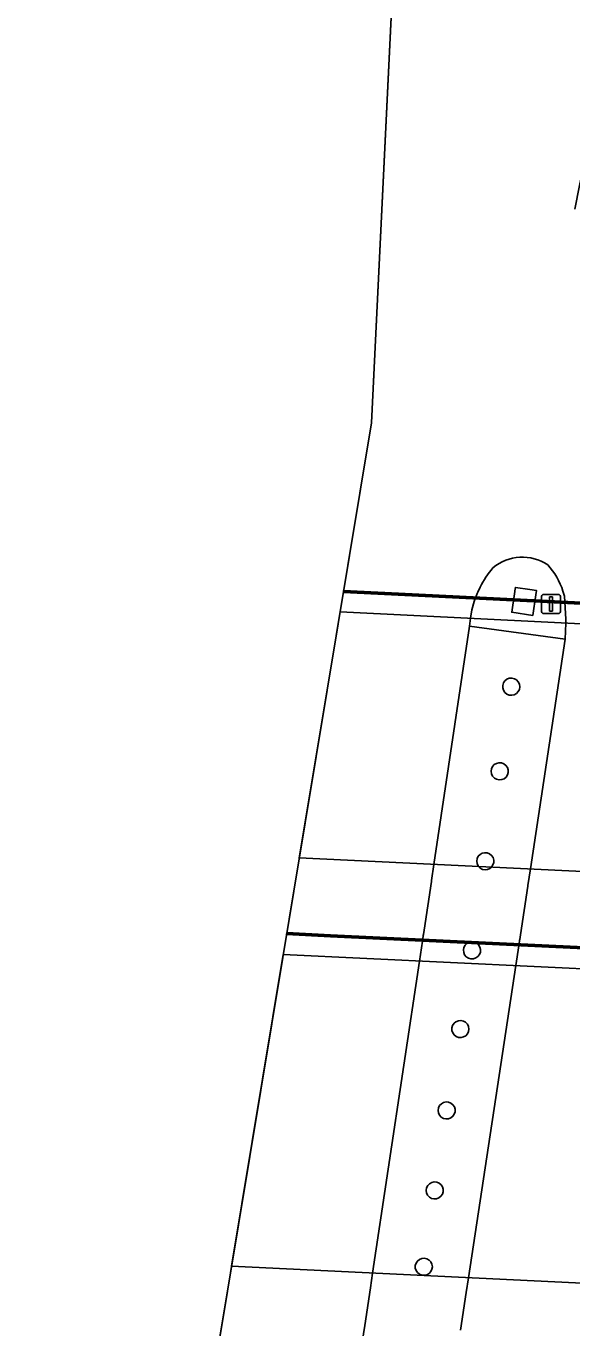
# Model space of a CAD drawing. Extents: x 161483 to 162250, y 379484 to 380833.
# Drawn here: x 161483 to 161511.7, y 379579.6 to 379648 of the extents above; entities that cross this region are included whole.
import ezdxf

# ---------------------------------------------------------------- set-up
doc = ezdxf.new("R2010")
doc.units = 0
for name, color, linetype in [('IMGEO_Berm_onverhard', 7, 'Continuous'), ('IMGEO_Geluidsscherm', 7, 'Continuous'), ('IMGEO_Muur', 7, 'Continuous'), ('IMGEO_Pijler', 7, 'Continuous'), ('IMGEO_Rijbaan_autosnelweg', 7, 'Continuous'), ('IMGEO_Rijbaan_autoweg', 7, 'Continuous'), ('IMGEO_Rijbaan_regionaal_gesloten', 7, 'Continuous'), ('IMGEO_Verkeerseiland_open', 7, 'Continuous'), ('IMGEO_Verkeersregelinstallatiepaal', 7, 'Continuous')]:
    doc.layers.add(name, color=color, linetype=linetype)

msp = doc.modelspace()

# ---------------------------------------------------------------- linework, layer by layer
at = {"layer": 'IMGEO_Berm_onverhard'}
msp.add_lwpolyline([(161505.862, 379579.518), (161506.161, 379581.497), (161506.279, 379582.283), (161508.756, 379598.677), (161508.913, 379599.713), (161508.928, 379599.812), (161508.959, 379600.016), (161508.965, 379600.057), (161509, 379600.291), (161509.387, 379602.85), (161509.394, 379602.896), (161509.524, 379603.758), (161511.348, 379615.831), (161506.336, 379616.511), (161504.461, 379603.999), (161504.333, 379603.144), (161504.326, 379603.098), (161503.942, 379600.535), (161503.908, 379600.307), (161503.901, 379600.263), (161503.871, 379600.063), (161503.856, 379599.964), (161503.7, 379598.919), (161501.244, 379582.528), (161501.126, 379581.741), (161500.83, 379579.763), (161500.701, 379578.903)], dxfattribs=at)
for points in [[(161508.792, 379612.978), (161508.676, 379612.913), (161508.545, 379612.885), (161508.412, 379612.896), (161508.288, 379612.946), (161508.184, 379613.031), (161508.11, 379613.142), (161508.071, 379613.27), (161508.072, 379613.404), (161508.113, 379613.532), (161508.189, 379613.642), (161508.294, 379613.725), (161508.419, 379613.773), (161508.552, 379613.782), (161508.683, 379613.752), (161508.798, 379613.685), (161508.889, 379613.587), (161508.947, 379613.466), (161508.967, 379613.334), (161508.945, 379613.194), (161508.885, 379613.075)], [(161508.245, 379608.584), (161508.142, 379608.5), (161508.018, 379608.449), (161507.884, 379608.438), (161507.754, 379608.466), (161507.637, 379608.531), (161507.544, 379608.628), (161507.484, 379608.747), (161507.462, 379608.887), (161507.482, 379609.019), (161507.54, 379609.14), (161507.631, 379609.238), (161507.747, 379609.305), (161507.877, 379609.335), (161508.01, 379609.326), (161508.135, 379609.278), (161508.24, 379609.195), (161508.316, 379609.085), (161508.357, 379608.957), (161508.358, 379608.824), (161508.32, 379608.695)], [(161507.485, 379603.855), (161507.403, 379603.786), (161507.281, 379603.73), (161507.148, 379603.713), (161507.016, 379603.735), (161506.897, 379603.795), (161506.8, 379603.888), (161506.781, 379603.915), (161506.724, 379604.037), (161506.707, 379604.169), (161506.728, 379604.301), (161506.788, 379604.421), (161506.88, 379604.518), (161506.997, 379604.583), (161507.128, 379604.612), (161507.261, 379604.6), (161507.385, 379604.55), (161507.489, 379604.466), (161507.563, 379604.355), (161507.602, 379604.226), (161507.601, 379604.093), (161507.561, 379603.965)], [(161506.535, 379599.04), (161506.401, 379599.037), (161506.272, 379599.073), (161506.16, 379599.146), (161506.074, 379599.249), (161506.023, 379599.372), (161506.009, 379599.505), (161506.036, 379599.637), (161506.1, 379599.754), (161506.195, 379599.848), (161506.256, 379599.885), (161506.383, 379599.927), (161506.516, 379599.929), (161506.645, 379599.893), (161506.757, 379599.82), (161506.806, 379599.769), (161506.875, 379599.654), (161506.907, 379599.524), (161506.899, 379599.39), (161506.852, 379599.265), (161506.771, 379599.159), (161506.662, 379599.082)], [(161505.884, 379594.897), (161505.751, 379594.907), (161505.626, 379594.955), (161505.521, 379595.038), (161505.445, 379595.148), (161505.404, 379595.275), (161505.403, 379595.409), (161505.441, 379595.537), (161505.516, 379595.649), (161505.619, 379595.733), (161505.743, 379595.783), (161505.877, 379595.795), (161506.008, 379595.767), (161506.124, 379595.702), (161506.217, 379595.605), (161506.277, 379595.485), (161506.299, 379595.346), (161506.279, 379595.214), (161506.221, 379595.093), (161506.13, 379594.995), (161506.014, 379594.928)], [(161505.09, 379590.62), (161504.96, 379590.65), (161504.844, 379590.717), (161504.754, 379590.816), (161504.696, 379590.936), (161504.676, 379591.069), (161504.698, 379591.208), (161504.758, 379591.328), (161504.85, 379591.424), (161504.967, 379591.49), (161505.098, 379591.518), (161505.231, 379591.506), (161505.355, 379591.456), (161505.459, 379591.371), (161505.533, 379591.26), (161505.571, 379591.132), (161505.57, 379590.998), (161505.53, 379590.87), (161505.454, 379590.76), (161505.349, 379590.678), (161505.224, 379590.629)], [(161504.466, 379586.417), (161504.336, 379586.447), (161504.22, 379586.514), (161504.13, 379586.613), (161504.072, 379586.733), (161504.052, 379586.866), (161504.074, 379587.005), (161504.134, 379587.125), (161504.226, 379587.221), (161504.343, 379587.287), (161504.474, 379587.315), (161504.607, 379587.303), (161504.731, 379587.253), (161504.835, 379587.168), (161504.909, 379587.057), (161504.947, 379586.929), (161504.946, 379586.795), (161504.906, 379586.668), (161504.83, 379586.557), (161504.725, 379586.475), (161504.6, 379586.426)], [(161503.83, 379582.416), (161503.706, 379582.465), (161503.601, 379582.548), (161503.524, 379582.658), (161503.484, 379582.785), (161503.483, 379582.919), (161503.521, 379583.047), (161503.596, 379583.158), (161503.699, 379583.243), (161503.823, 379583.293), (161503.957, 379583.305), (161504.087, 379583.277), (161504.204, 379583.211), (161504.297, 379583.115), (161504.356, 379582.995), (161504.379, 379582.856), (161504.359, 379582.723), (161504.301, 379582.603), (161504.21, 379582.504), (161504.094, 379582.437), (161503.964, 379582.407)]]:
    msp.add_lwpolyline(points, close=True, dxfattribs=at)
at = {"layer": 'IMGEO_Geluidsscherm'}
for points in [[(161541.901, 379616.313), (161520.023, 379617.339), (161502.593, 379618.198), (161499.714, 379618.34)], [(161496.737, 379600.368), (161499.034, 379600.248), (161517.89, 379599.345), (161532.639, 379598.594), (161539.038, 379598.248)]]:
    msp.add_lwpolyline(points, dxfattribs=at)
at = {"layer": 'IMGEO_Muur'}
for points in [[(161499.706, 379618.29), (161502.59, 379618.148), (161520.021, 379617.289), (161541.899, 379616.263), (161541.903, 379616.363), (161520.026, 379617.389), (161502.595, 379618.248), (161499.722, 379618.39)], [(161496.728, 379600.318), (161499.031, 379600.198), (161517.888, 379599.295), (161532.637, 379598.544), (161539.039, 379598.198), (161539.044, 379598.297), (161532.642, 379598.644), (161517.892, 379599.395), (161499.036, 379600.298), (161496.745, 379600.418)]]:
    msp.add_lwpolyline(points, close=True, dxfattribs=at)
at = {"layer": 'IMGEO_Pijler'}
for points in [[(161509.812, 379618.154), (161509.847, 379618.383), (161509.496, 379618.435), (161508.741, 379618.549), (161508.73, 379618.472), (161508.69, 379618.207), (161508.545, 379617.243), (161509.651, 379617.077)], [(161508.947, 379613.466), (161508.889, 379613.587), (161508.798, 379613.685), (161508.683, 379613.752), (161508.552, 379613.782), (161508.419, 379613.773), (161508.294, 379613.725), (161508.189, 379613.642), (161508.113, 379613.532), (161508.072, 379613.404), (161508.071, 379613.27), (161508.11, 379613.142), (161508.184, 379613.031), (161508.288, 379612.946), (161508.412, 379612.896), (161508.545, 379612.885), (161508.676, 379612.913), (161508.792, 379612.978), (161508.885, 379613.075), (161508.945, 379613.194), (161508.967, 379613.334)], [(161508.357, 379608.957), (161508.316, 379609.085), (161508.24, 379609.195), (161508.135, 379609.278), (161508.01, 379609.326), (161507.877, 379609.335), (161507.747, 379609.305), (161507.631, 379609.238), (161507.54, 379609.14), (161507.482, 379609.019), (161507.462, 379608.887), (161507.484, 379608.747), (161507.544, 379608.628), (161507.637, 379608.531), (161507.754, 379608.466), (161507.884, 379608.438), (161508.018, 379608.449), (161508.142, 379608.5), (161508.245, 379608.584), (161508.32, 379608.695), (161508.358, 379608.824)], [(161507.602, 379604.226), (161507.563, 379604.355), (161507.489, 379604.466), (161507.385, 379604.55), (161507.261, 379604.6), (161507.128, 379604.612), (161506.997, 379604.583), (161506.88, 379604.518), (161506.788, 379604.421), (161506.728, 379604.301), (161506.707, 379604.169), (161506.724, 379604.037), (161506.781, 379603.915), (161506.8, 379603.888), (161506.897, 379603.795), (161507.016, 379603.735), (161507.148, 379603.713), (161507.281, 379603.73), (161507.403, 379603.786), (161507.485, 379603.855), (161507.561, 379603.965), (161507.601, 379604.093)], [(161506.907, 379599.524), (161506.875, 379599.654), (161506.806, 379599.769), (161506.757, 379599.82), (161506.645, 379599.893), (161506.516, 379599.929), (161506.383, 379599.927), (161506.256, 379599.885), (161506.195, 379599.848), (161506.1, 379599.754), (161506.036, 379599.637), (161506.009, 379599.505), (161506.023, 379599.372), (161506.074, 379599.249), (161506.16, 379599.146), (161506.272, 379599.073), (161506.401, 379599.037), (161506.535, 379599.04), (161506.662, 379599.082), (161506.771, 379599.159), (161506.852, 379599.265), (161506.899, 379599.39)], [(161506.277, 379595.485), (161506.217, 379595.605), (161506.124, 379595.702), (161506.008, 379595.767), (161505.877, 379595.795), (161505.743, 379595.783), (161505.619, 379595.733), (161505.516, 379595.649), (161505.441, 379595.537), (161505.403, 379595.409), (161505.404, 379595.275), (161505.445, 379595.148), (161505.521, 379595.038), (161505.626, 379594.955), (161505.751, 379594.907), (161505.884, 379594.897), (161506.014, 379594.928), (161506.13, 379594.995), (161506.221, 379595.093), (161506.279, 379595.214), (161506.299, 379595.346)], [(161505.571, 379591.132), (161505.533, 379591.26), (161505.459, 379591.371), (161505.355, 379591.456), (161505.231, 379591.506), (161505.098, 379591.518), (161504.967, 379591.49), (161504.85, 379591.424), (161504.758, 379591.328), (161504.698, 379591.208), (161504.676, 379591.069), (161504.696, 379590.936), (161504.754, 379590.816), (161504.844, 379590.717), (161504.96, 379590.65), (161505.09, 379590.62), (161505.224, 379590.629), (161505.349, 379590.678), (161505.454, 379590.76), (161505.53, 379590.87), (161505.57, 379590.998)], [(161504.947, 379586.929), (161504.909, 379587.057), (161504.835, 379587.168), (161504.731, 379587.253), (161504.607, 379587.303), (161504.474, 379587.315), (161504.343, 379587.287), (161504.226, 379587.221), (161504.134, 379587.125), (161504.074, 379587.005), (161504.052, 379586.866), (161504.072, 379586.733), (161504.13, 379586.613), (161504.22, 379586.514), (161504.336, 379586.447), (161504.466, 379586.417), (161504.6, 379586.426), (161504.725, 379586.475), (161504.83, 379586.557), (161504.906, 379586.668), (161504.946, 379586.795)], [(161504.356, 379582.995), (161504.297, 379583.115), (161504.204, 379583.211), (161504.087, 379583.277), (161503.957, 379583.305), (161503.823, 379583.293), (161503.699, 379583.243), (161503.596, 379583.158), (161503.521, 379583.047), (161503.483, 379582.919), (161503.484, 379582.785), (161503.524, 379582.658), (161503.601, 379582.548), (161503.706, 379582.465), (161503.83, 379582.416), (161503.964, 379582.407), (161504.094, 379582.437), (161504.21, 379582.504), (161504.301, 379582.603), (161504.359, 379582.723), (161504.379, 379582.856)]]:
    msp.add_lwpolyline(points, close=True, dxfattribs=at)
at = {"layer": 'IMGEO_Rijbaan_autosnelweg'}
msp.add_lwpolyline([(161496.552, 379599.254), (161493.84, 379582.887), (161533.556, 379580.962), (161533.819, 379582.677), (161534.366, 379586.239), (161534.903, 379589.743), (161535.452, 379593.325), (161536.073, 379597.37)], close=True, dxfattribs=at)
at = {"layer": 'IMGEO_Rijbaan_autoweg'}
msp.add_lwpolyline([(161499.536, 379617.264), (161497.395, 379604.34), (161536.95, 379602.436), (161537.846, 379608.269), (161538.265, 379611), (161538.339, 379611.483), (161538.833, 379614.698), (161538.925, 379615.302)], close=True, dxfattribs=at)
at = {"layer": 'IMGEO_Rijbaan_regionaal_gesloten'}
for points in [[(161637.543, 380449.191), (161634.415, 380428.72), (161633.798, 380424.683), (161622.126, 380350.531), (161608.302, 380261.697), (161590.693, 380150.921), (161580.241, 380085.167), (161544.184, 379852.271), (161534.038, 379811.023), (161532.835, 379804.993), (161502.416, 379652.496), (161501.181, 379627.196), (161487.608, 379545.266), (161483.049, 379509.288), (161486.219, 379508.493)], [(161511.858, 379638.414), (161512.108, 379639.673), (161514.374, 379650.531), (161515.328, 379654.714), (161502.568, 379653.26), (161502.416, 379652.496), (161501.181, 379627.196), (161487.608, 379545.266), (161483.049, 379509.288), (161486.219, 379508.493)], [(161500.701, 379578.903), (161500.83, 379579.763), (161501.126, 379581.741), (161501.244, 379582.528), (161503.7, 379598.919), (161503.856, 379599.964), (161503.871, 379600.063), (161503.901, 379600.263), (161503.908, 379600.307), (161503.942, 379600.535), (161504.326, 379603.098), (161504.333, 379603.144), (161504.461, 379603.999), (161506.336, 379616.511), (161506.375, 379616.928), (161506.455, 379617.372), (161506.574, 379617.808), (161506.731, 379618.232), (161506.76, 379618.298), (161506.884, 379618.561)], [(161500.701, 379578.903), (161500.83, 379579.763), (161501.126, 379581.741), (161501.244, 379582.528), (161503.7, 379598.919), (161503.856, 379599.964), (161503.871, 379600.063), (161503.901, 379600.263), (161503.908, 379600.307), (161503.942, 379600.535), (161504.326, 379603.098), (161504.333, 379603.144), (161504.461, 379603.999), (161506.336, 379616.511), (161506.375, 379616.928), (161506.455, 379617.372), (161506.574, 379617.808), (161506.731, 379618.232), (161506.76, 379618.298), (161506.884, 379618.561)], [(161511.236, 379618.352), (161511.309, 379618.084), (161511.393, 379616.887), (161511.384, 379616.679), (161511.348, 379615.831), (161509.524, 379603.758), (161509.394, 379602.896), (161509.387, 379602.85), (161509, 379600.291), (161508.965, 379600.057), (161508.959, 379600.016), (161508.928, 379599.812), (161508.913, 379599.713), (161508.756, 379598.677), (161506.279, 379582.283), (161506.161, 379581.497), (161505.862, 379579.518)], [(161511.236, 379618.352), (161511.309, 379618.084), (161511.393, 379616.887), (161511.384, 379616.679), (161511.348, 379615.831), (161509.524, 379603.758), (161509.394, 379602.896), (161509.387, 379602.85), (161509, 379600.291), (161508.965, 379600.057), (161508.959, 379600.016), (161508.928, 379599.812), (161508.913, 379599.713), (161508.756, 379598.677), (161506.279, 379582.283), (161506.161, 379581.497), (161505.862, 379579.518)]]:
    msp.add_lwpolyline(points, dxfattribs=at)
for centre, radius, start, end in [((161509.105, 379617.767), 2.375, 55.92138, 130.56852), ((161509.105, 379617.767), 2.375, 55.92138, 130.56852), ((161511.416, 379616.255), 5.085, 139.30012, 153.03222), ((161511.416, 379616.255), 5.085, 139.30012, 153.03222), ((161507.701, 379617.228), 3.709, 17.63468, 42.49595), ((161507.701, 379617.228), 3.709, 17.63468, 42.49595)]:
    msp.add_arc(centre, radius, start, end, dxfattribs=at)
at = {"layer": 'IMGEO_Verkeerseiland_open'}
for points in [[(161506.884, 379618.561), (161506.76, 379618.298), (161506.731, 379618.232), (161506.574, 379617.808), (161506.455, 379617.372), (161506.375, 379616.928), (161506.336, 379616.511), (161511.348, 379615.831), (161511.384, 379616.679), (161511.393, 379616.887), (161511.309, 379618.084)], [(161511.309, 379618.084), (161511.236, 379618.352)]]:
    msp.add_lwpolyline(points, dxfattribs=at)
msp.add_lwpolyline([(161509.651, 379617.077), (161508.545, 379617.243), (161508.69, 379618.207), (161508.73, 379618.472), (161508.741, 379618.549), (161509.496, 379618.435), (161509.847, 379618.383), (161509.812, 379618.154)], close=True, dxfattribs=at)
for centre, radius, start, end in [((161509.105, 379617.767), 2.375, 55.92138, 130.56852), ((161511.416, 379616.255), 5.085, 139.30012, 153.03222), ((161507.701, 379617.228), 3.709, 17.63468, 42.49595)]:
    msp.add_arc(centre, radius, start, end, dxfattribs=at)
at = {"layer": 'IMGEO_Verkeersregelinstallatiepaal'}
for p, q in [((161510.113, 379617.278), (161510.113, 379618.078)), ((161510.113, 379618.078), (161510.113, 379617.278)), ((161510.213, 379618.178), (161511.003, 379618.178)), ((161511.003, 379618.178), (161510.213, 379618.178)), ((161511.103, 379618.078), (161511.103, 379617.278)), ((161511.103, 379617.278), (161511.103, 379618.078)), ((161511.003, 379617.178), (161510.213, 379617.178)), ((161510.213, 379617.178), (161511.003, 379617.178))]:
    msp.add_line(p, q, dxfattribs=at)
msp.add_lwpolyline([(161510.533, 379618.053), (161510.683, 379618.053), (161510.683, 379617.303), (161510.533, 379617.303), (161510.533, 379618.053)], dxfattribs=at)
for centre, start, end in [((161510.213, 379618.078), 90, 180), ((161510.213, 379618.078), 90, 180), ((161511.003, 379618.078), 0, 90), ((161511.003, 379618.078), 360, 90), ((161510.213, 379617.278), 180, 270), ((161510.213, 379617.278), 180, 270), ((161511.003, 379617.278), 270, 0), ((161511.003, 379617.278), 270, 0)]:
    msp.add_arc(centre, 0.1, start, end, dxfattribs=at)

doc.saveas('drawing.dxf')
